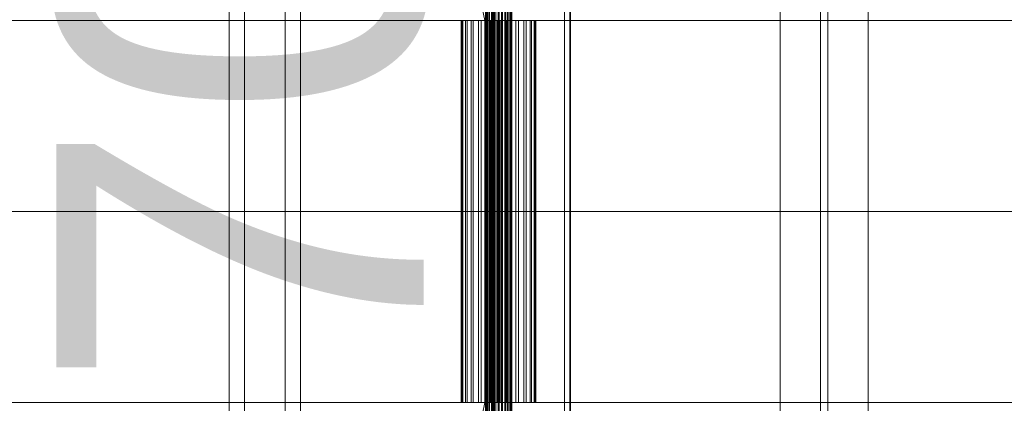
# Model space of a CAD drawing. Header units: millimetres. Extents: x -1970 to 61924, y -58230 to 6847.
# Tile 510 of 656: x 22675 to 23345, y -18130 to -17870. Entities that reach past the tile are written whole.
import ezdxf

# ---------------------------------------------------------------- set-up
doc = ezdxf.new("R2010")
doc.units = ezdxf.units.MM
doc.layers.add('COTAS_O', color=1, linetype='Continuous', lineweight=0)
doc.layers.add('superior_C02', color=7, linetype='Continuous', lineweight=0)
doc.dimstyles.new('R19_100', dxfattribs={"dimtxt": 250, "dimasz": 150, "dimexe": 150, "dimexo": 80, "dimgap": 100, "dimtad": 1, "dimtih": 1, "dimtoh": 1, "dimdsep": 46, "dimcen": 0.09, "dimadec": 0, "dimazin": 0, "dimtfac": 1, "dimtdec": 4, "dimtofl": 0, "dimtmove": 0, "dimatfit": 3, "dimfxl": 1, "dimtolj": 1, "dimtzin": 0, "dimarcsym": 0})

# ---------------------------------------------------------------- blocks, each defined once
blk = doc.blocks.new('DIM_R26_38')
at = {"layer": 'COTAS_O'}
for p, q in [((23050.07, -17510), (23005.07, -17660)), ((23750.07, -17510), (23050.07, -17510)), ((23050.07, -19480), (23050.07, -17510)), ((23050.07, -17510), (23095.07, -17660)), ((23050.07, -19480), (23005.07, -19330)), ((23050.07, -19480), (23095.07, -19330)), ((23750.07, -19480), (23050.07, -19480))]:
    blk.add_line(p, q, dxfattribs=at)
blk.add_text('1970 O', height=250, rotation=90, dxfattribs=at).set_placement((22950.07, -18495))

msp = doc.modelspace()

# ---------------------------------------------------------------- linework, layer by layer
at = {"layer": 'superior_C02'}
for p, q in [((22817.676, -17550), (22817.676, -18450)), ((22828.108, -18450), (22828.108, -17550)), ((22855.858, -18450), (22855.858, -17550)), ((22866.29, -17550), (22866.29, -18450)), ((23192.756, -17570), (23192.756, -18430)), ((23220.256, -17570), (23220.256, -18430)), ((23225.256, -18430), (23225.256, -17570)), ((23252.756, -18430), (23252.756, -17570)), ((22997.619, -17575), (22997.619, -18425)), ((23001.196, -18425), (23001.196, -17575)), ((23046.11, -18425), (23046.11, -17575)), ((23049.687, -17575), (23049.687, -18425)), ((22971.369, -17771.702), (22991.771, -17870)), ((22993.55, -17870), (22973.147, -17771.702)), ((22992.128, -18148), (22992.128, -17852)), ((22992.339, -18148), (22992.339, -17852)), ((22992.529, -18148), (22992.529, -17852)), ((22993.149, -18148), (22993.149, -17852)), ((22993.516, -18148), (22993.516, -17852)), ((22994.502, -18148), (22994.502, -17852)), ((22995.021, -18148), (22995.021, -17852)), ((22996.306, -18148), (22996.306, -17852)), ((22996.942, -18148), (22996.942, -17852)), ((22998.438, -18148), (22998.438, -17852)), ((22999.148, -18148), (22999.148, -17852)), ((23000.753, -18148), (23000.753, -17852)), ((23001.488, -18148), (23001.488, -17852)), ((23003.092, -18148), (23003.092, -17852)), ((23003.803, -18148), (23003.803, -17852)), ((23005.298, -18148), (23005.298, -17852)), ((23005.935, -18148), (23005.935, -17852)), ((23007.219, -18148), (23007.219, -17852)), ((23007.739, -18148), (23007.739, -17852)), ((23008.724, -18148), (23008.724, -17852)), ((23009.092, -18148), (23009.092, -17852)), ((23009.711, -17852), (23009.711, -18148)), ((23009.901, -18148), (23009.901, -17852)), ((23010.113, -18148), (23010.113, -17852)), ((22561.995, -17870), (22991.771, -17870)), ((22993.55, -17870), (22563.773, -17870)), ((22976.338, -17870), (22975.741, -17870)), ((22975.741, -17870), (22976.875, -17870)), ((22975.741, -18130), (22975.741, -17870)), ((22978.623, -17870), (22976.338, -17870)), ((22976.338, -18130), (22976.338, -17870)), ((22976.875, -17870), (22979.66, -17870)), ((22976.875, -18130), (22976.875, -17870)), ((22982.441, -17870), (22978.623, -17870)), ((22978.623, -18130), (22978.623, -17870)), ((22979.66, -17870), (22983.908, -17870)), ((22979.66, -18130), (22979.66, -17870)), ((22987.532, -17870), (22982.441, -17870)), ((22982.441, -18130), (22982.441, -17870)), ((22983.908, -17870), (22989.329, -17870)), ((22983.908, -18130), (22983.908, -17870)), ((22993.55, -17870), (22987.532, -17870)), ((22987.532, -18130), (22987.532, -17870)), ((22989.329, -17870), (22995.554, -17870)), ((22989.329, -18130), (22989.329, -17870)), ((22991.771, -17870), (22991.771, -18000)), ((22991.771, -17870), (23421.547, -17870)), ((22993.55, -18000), (22993.55, -17870)), ((23423.326, -17870), (22993.55, -17870)), ((23000.083, -17870), (22993.55, -17870)), ((22993.55, -18130), (22993.55, -17870)), ((22995.554, -17870), (23002.157, -17870)), ((22995.554, -18130), (22995.554, -17870)), ((23006.687, -17870), (23000.083, -17870)), ((23000.083, -18130), (23000.083, -17870)), ((23002.157, -17870), (23008.691, -17870)), ((23002.157, -18130), (23002.157, -17870)), ((23012.911, -17870), (23006.687, -17870)), ((23006.687, -18130), (23006.687, -17870)), ((23008.691, -17870), (23014.708, -17870)), ((23008.691, -18130), (23008.691, -17870)), ((23018.332, -17870), (23012.911, -17870)), ((23012.911, -18130), (23012.911, -17870)), ((23014.708, -17870), (23019.799, -17870)), ((23014.708, -18130), (23014.708, -17870)), ((23022.58, -17870), (23018.332, -17870)), ((23018.332, -18130), (23018.332, -17870)), ((23019.799, -17870), (23023.617, -17870)), ((23019.799, -18130), (23019.799, -17870)), ((23025.366, -17870), (23022.58, -17870)), ((23022.58, -18130), (23022.58, -17870)), ((23023.617, -17870), (23025.903, -17870)), ((23023.617, -18130), (23023.617, -17870)), ((23026.499, -17870), (23025.366, -17870)), ((23025.366, -17870), (23025.366, -18130)), ((23025.903, -17870), (23026.499, -17870)), ((23025.903, -18130), (23025.903, -17870)), ((23026.499, -18130), (23026.499, -17870)), ((22561.995, -18000), (22991.771, -18000)), ((22993.55, -18000), (22563.773, -18000)), ((22991.771, -18000), (22991.771, -18130)), ((22991.771, -18000), (23421.547, -18000)), ((22993.55, -18130), (22993.55, -18000)), ((23423.326, -18000), (22993.55, -18000)), ((22561.995, -18130), (22991.771, -18130)), ((22993.55, -18130), (22563.773, -18130)), ((22991.771, -18130), (22971.369, -18228.298)), ((22973.147, -18228.298), (22993.55, -18130)), ((22976.875, -18130), (22975.741, -18130)), ((22975.741, -18130), (22976.338, -18130)), ((22976.338, -18130), (22978.623, -18130)), ((22979.66, -18130), (22976.875, -18130)), ((22978.623, -18130), (22982.441, -18130)), ((22983.908, -18130), (22979.66, -18130)), ((22982.441, -18130), (22987.532, -18130)), ((22989.329, -18130), (22983.908, -18130)), ((22987.532, -18130), (22993.55, -18130)), ((22995.554, -18130), (22989.329, -18130)), ((22991.771, -18130), (23421.547, -18130)), ((23423.326, -18130), (22993.55, -18130)), ((22993.55, -18130), (23000.083, -18130)), ((23002.157, -18130), (22995.554, -18130)), ((23000.083, -18130), (23006.687, -18130)), ((23008.691, -18130), (23002.157, -18130)), ((23006.687, -18130), (23012.911, -18130)), ((23014.708, -18130), (23008.691, -18130)), ((23012.911, -18130), (23018.332, -18130)), ((23019.799, -18130), (23014.708, -18130)), ((23018.332, -18130), (23022.58, -18130)), ((23023.617, -18130), (23019.799, -18130)), ((23022.58, -18130), (23025.366, -18130)), ((23025.903, -18130), (23023.617, -18130)), ((23025.366, -18130), (23026.499, -18130)), ((23026.499, -18130), (23025.903, -18130))]:
    msp.add_line(p, q, dxfattribs=at)

# ---------------------------------------------------------------- dimensions: what is measured, and where the dimension line sits
at = {"layer": 'COTAS_O'}
dim = msp.add_aligned_dim(p1=(23750.067, -19480), p2=(23750.067, -17510), distance=700, text='<> O', dimstyle='R19_100', dxfattribs=at)
dim.commit()
dim.dimension.update_dxf_attribs({"geometry": 'DIM_R26_38', "text_midpoint": (23050.067, -18495)})

doc.saveas('drawing.dxf')
